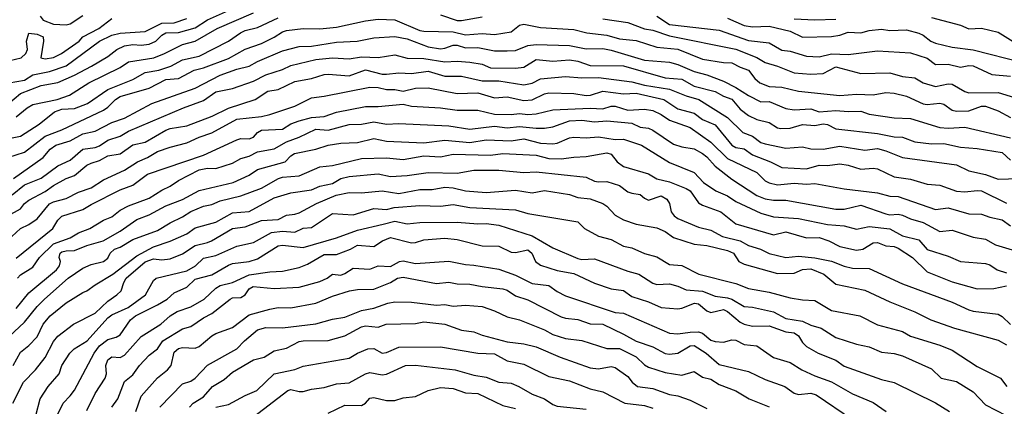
# Model space of a CAD drawing. Header units: metres. Extents: x -46681 to -43747, y -240911 to -237677.
# Tile 636 of 656: x -45464 to -45346, y -238894 to -238848. Entities that reach past the tile are written whole.
import ezdxf

# ---------------------------------------------------------------- set-up
doc = ezdxf.new("R2010")
doc.units = ezdxf.units.M
doc.layers.add('CONTOUR_INDEX', color=1, linetype='Continuous')
doc.layers.add('CONTOUR_INTER', color=3, linetype='Continuous')

msp = doc.modelspace()

# ---------------------------------------------------------------- linework, layer by layer
at = {"layer": 'CONTOUR_INDEX'}
for points, elevation in [([(-45464.6, -238859.61), (-45463.27, -238858.52), (-45462.6, -238858.15), (-45459.67, -238857.52), (-45458.18, -238857.02), (-45455.88, -238855.52), (-45452.1, -238853.69), (-45451.1, -238853.01), (-45448.07, -238852.52), (-45446.77, -238852.02), (-45444.6, -238850.91), (-45443.1, -238850.53), (-45440.44, -238849.02), (-45436.1, -238847.12)], 80), ([(-45387.6, -238847.51), (-45386.1, -238848.52), (-45380.1, -238849.2), (-45376.6, -238850.45), (-45374.1, -238850.73), (-45372.6, -238851.61), (-45371.6, -238851.71), (-45369.6, -238852.31), (-45368.1, -238852.39), (-45366.6, -238852.06), (-45364.6, -238852.11), (-45361.1, -238851.67), (-45357.1, -238851.93), (-45355.1, -238852.56), (-45354.1, -238853.34), (-45352.6, -238853.27), (-45351.1, -238853.67), (-45350.1, -238853.46), (-45349.6, -238853.5), (-45347.34, -238854.52), (-45345.1, -238854.75)], 80), ([(-45465.6, -238871.5), (-45464.1, -238870.67), (-45463.6, -238870.04), (-45463.1, -238869.65), (-45461.1, -238868.61), (-45460.1, -238867.88), (-45458.6, -238867.03), (-45457.6, -238866.66), (-45456.1, -238865.43), (-45455.6, -238865.18), (-45454.6, -238864.85), (-45453.6, -238864.31), (-45452.1, -238864.05), (-45450.6, -238862.97), (-45449.1, -238862.67), (-45446.6, -238861.21), (-45446.1, -238861.02), (-45444.1, -238860.69), (-45441.06, -238859.52), (-45439.1, -238858.59), (-45435.9, -238857.52), (-45434.35, -238856.52), (-45433.1, -238856.35), (-45431.1, -238855.36), (-45429.1, -238855), (-45427.6, -238854.54), (-45427.1, -238854.48), (-45424.6, -238854.68), (-45422.6, -238853.99), (-45420.6, -238854.5), (-45420.1, -238854.51), (-45418.6, -238854.32), (-45417.1, -238854.4), (-45415.1, -238854.14), (-45413.1, -238854.74), (-45411.1, -238854.72), (-45408.6, -238855.29), (-45406.6, -238855.3), (-45403.6, -238855.78), (-45402.6, -238855.56), (-45401.6, -238855.05), (-45398.6, -238854.77), (-45396.6, -238854.95), (-45394.6, -238854.91), (-45390.6, -238855.4), (-45389.1, -238855.81), (-45386.1, -238856.3), (-45384.1, -238857.08), (-45382.54, -238857.52), (-45379.1, -238859.71), (-45377.29, -238861.52), (-45376.1, -238861.95), (-45375.1, -238862.7), (-45374.6, -238862.88), (-45372.1, -238863.38), (-45370.1, -238863.23), (-45369.1, -238863.46), (-45367.6, -238863.52), (-45365.6, -238863.14), (-45362.6, -238863.63), (-45361.1, -238863.43), (-45360.1, -238863.7), (-45358.1, -238864.5), (-45351.6, -238865.38), (-45350.1, -238866.12), (-45348.1, -238866.53), (-45346.6, -238867.1), (-45344.1, -238867.04)], 85), ([(-45465.45, -238886.02), (-45463.6, -238884.29), (-45462.1, -238882.43), (-45461.2, -238881.52), (-45458.36, -238879.02), (-45456.6, -238877.81), (-45455.6, -238877.36), (-45454.1, -238876.99), (-45453.6, -238876.6), (-45453.32, -238876.02), (-45452.77, -238875.52), (-45452.1, -238875.28), (-45450.6, -238874.38), (-45447.6, -238873.28), (-45446.1, -238872.34), (-45444.6, -238871.65), (-45443.6, -238870.98), (-45442.1, -238870.37), (-45441.1, -238870.15), (-45440.1, -238869.72), (-45437.6, -238869.11), (-45435.1, -238868.2), (-45433.06, -238867.02), (-45432.6, -238866.85), (-45430.6, -238866.71), (-45428.1, -238865.61), (-45426.6, -238865.48), (-45423.1, -238864.63), (-45420.1, -238864.55), (-45418.1, -238864.74), (-45415.6, -238864.31), (-45413.6, -238864.44), (-45412.1, -238864.11), (-45407.6, -238864.21), (-45406.1, -238864.02), (-45402.1, -238864.23), (-45400.6, -238864.64), (-45399.1, -238864.68), (-45397.6, -238864.45), (-45396.1, -238864.39), (-45393.6, -238863.96), (-45393.1, -238864.12), (-45392.38, -238865.02), (-45391.6, -238865.59), (-45388.6, -238866.47), (-45387.6, -238867.06), (-45386.1, -238867.43), (-45384.1, -238868.22), (-45383.6, -238868.53), (-45382.6, -238869.94), (-45382.1, -238870.24), (-45379.9, -238871.02), (-45378.1, -238872.49), (-45373.6, -238873.79), (-45372.1, -238873.43), (-45369.6, -238874.16), (-45368.1, -238874.14), (-45366.92, -238874.52), (-45365.6, -238875.22), (-45363.6, -238875.65), (-45362.84, -238875.52), (-45361.6, -238874.76), (-45361.1, -238874.74), (-45360.1, -238875.12), (-45359.1, -238875.22), (-45358.6, -238875.4), (-45356.89, -238876.52), (-45355.1, -238878.24), (-45352.1, -238879.46), (-45349.1, -238880.29), (-45347.1, -238880.24), (-45345.6, -238879.94)], 90), ([(-45456.1, -238894.91), (-45455.1, -238892.85), (-45453.91, -238891.02), (-45453.76, -238890.52), (-45453.82, -238889.52), (-45453.6, -238888.83), (-45453.1, -238888.47), (-45452.1, -238888.53), (-45451.6, -238888.28), (-45449.6, -238886.01), (-45447.21, -238884.52), (-45446.08, -238883.52), (-45445.27, -238883.02), (-45443.6, -238882.46), (-45442.01, -238881.52), (-45440.6, -238880.19), (-45440.1, -238879.88), (-45438.6, -238879.51), (-45436.6, -238878.6), (-45434.1, -238878.24), (-45432.6, -238878.18), (-45430.6, -238877.72), (-45429.6, -238877.33), (-45427.6, -238876.16), (-45426.1, -238876.15), (-45424.42, -238875.52), (-45423.6, -238875.06), (-45421.6, -238875.21), (-45420.58, -238874.52)], 95), ([(-45420.58, -238874.52), (-45419.6, -238874.11), (-45417.1, -238874.75), (-45416.6, -238874.74), (-45415.6, -238874.41), (-45413.1, -238874.21), (-45411.6, -238874.35), (-45408.6, -238875.13), (-45406.6, -238875.18), (-45405.1, -238875.87), (-45404.6, -238875.94), (-45403.1, -238875.6), (-45402.64, -238876.02), (-45402.19, -238877.02), (-45401.6, -238877.45), (-45399.6, -238878.08), (-45397.6, -238878.45), (-45395.1, -238879.62), (-45393.1, -238880.29), (-45391.6, -238880.51), (-45390.6, -238881.23), (-45388.6, -238881.87), (-45387.1, -238882.55), (-45385.1, -238882.7), (-45384.6, -238882.62), (-45383.09, -238882.02), (-45382.6, -238882.11), (-45381.6, -238882.93), (-45381.1, -238883.15), (-45379.6, -238882.76), (-45379.1, -238883), (-45377.6, -238884.29), (-45377.1, -238884.55), (-45376.1, -238884.76), (-45374.1, -238884.75), (-45372.1, -238885.44), (-45371.1, -238885.56), (-45370.6, -238885.95), (-45370.1, -238886.73), (-45369.6, -238887.21), (-45368.21, -238888.02), (-45366.1, -238888.88), (-45365.1, -238889.57), (-45360.6, -238891.18), (-45359.1, -238891.56), (-45354.1, -238893.99), (-45352.44, -238895.02)], 95), ([(-45440.6, -238894.52), (-45439.1, -238894.21), (-45437.1, -238893.11), (-45435.67, -238892.52), (-45433.6, -238890.49), (-45431.1, -238889.97), (-45430.1, -238889.6), (-45424.6, -238888.64), (-45423.58, -238888.02), (-45422.33, -238887.52)], 100), ([(-45422.33, -238887.52), (-45421.6, -238887.47), (-45420.6, -238888.02), (-45420.1, -238887.94), (-45418.6, -238887.32), (-45413.6, -238887.28), (-45409.1, -238888.04), (-45407.1, -238888.12), (-45405.6, -238888.95), (-45403.6, -238889.36), (-45400.6, -238890.82), (-45398.1, -238891.33), (-45395.6, -238892.3), (-45394.1, -238892.65), (-45391.47, -238894.02), (-45389.1, -238894.31), (-45388.1, -238894.64)], 100)]:
    msp.add_lwpolyline(points, dxfattribs=dict(at, elevation=elevation))
at = {"layer": 'CONTOUR_INTER'}
for points, elevation in [([(-45465.6, -238858.11), (-45464.1, -238856.82), (-45461.6, -238855.85), (-45459.6, -238855.48), (-45457.6, -238854.6), (-45455.55, -238853.52), (-45453.6, -238852.37), (-45452.49, -238851.52), (-45451.6, -238851.09), (-45450.6, -238850.91), (-45449.6, -238851), (-45448.6, -238850.89), (-45447.82, -238850.52), (-45447.1, -238849.81), (-45446.6, -238849.51), (-45445.1, -238849.47), (-45443.1, -238848.94), (-45441.6, -238847.98), (-45439.1, -238846.86)], 79), ([(-45461.71, -238847.52), (-45461.35, -238848.02), (-45460.1, -238848.5), (-45458.6, -238848.58), (-45458.1, -238848.45), (-45456.6, -238847.44)], 76), ([(-45413.6, -238847.37), (-45411.6, -238848.03), (-45411.1, -238848.05), (-45408.6, -238847.6)], 81), ([(-45466.05, -238853.02), (-45464.01, -238852.52), (-45463.45, -238852.02), (-45463.23, -238851.52), (-45463.35, -238850.52), (-45463.1, -238849.55), (-45462.1, -238849.67), (-45461.37, -238850.02), (-45461.3, -238850.52), (-45461.64, -238852.52), (-45461.1, -238852.63), (-45460.1, -238852.47), (-45459.16, -238852.02), (-45457.04, -238850.52), (-45456.58, -238850.02), (-45454.68, -238849.02), (-45453.1, -238847.8)], 77), ([(-45465.6, -238864.52), (-45463.6, -238863.86), (-45461.1, -238861.96), (-45459.1, -238861.19), (-45454.1, -238858.81), (-45453.6, -238858.47), (-45452.67, -238857.52), (-45452.1, -238857.17), (-45448.6, -238856.18), (-45446.6, -238855.15), (-45445.1, -238855.01), (-45443.22, -238854.02), (-45442.1, -238853.75), (-45439.1, -238852.61), (-45437.1, -238851.47), (-45435.1, -238850.82), (-45433.6, -238850.06), (-45432.6, -238849.39), (-45432.1, -238849.24), (-45430.1, -238849), (-45428.1, -238849.05), (-45426.1, -238848.85), (-45422.6, -238848.09), (-45421.1, -238847.89), (-45419.1, -238847.97), (-45416.1, -238849.23), (-45415.6, -238849.32), (-45412.1, -238849.41), (-45410.6, -238849.77), (-45408.6, -238849.62), (-45407.1, -238849.74), (-45405.1, -238849.39), (-45404.1, -238848.62), (-45403.6, -238848.49), (-45401.6, -238848.88), (-45397.6, -238849.12), (-45396.01, -238849.52), (-45393.6, -238849.8), (-45392.1, -238850.26), (-45390.1, -238850.46), (-45387.6, -238851.26), (-45385.1, -238851.5), (-45382.1, -238852.68), (-45379.6, -238853.08), (-45378.6, -238853.11), (-45377.6, -238853.67), (-45376.57, -238854.02), (-45375.81, -238855.02), (-45375.23, -238855.52), (-45374.1, -238855.99), (-45372.6, -238856.04), (-45370.6, -238856.55), (-45365.6, -238857.05), (-45363.6, -238856.88), (-45361.6, -238856.99), (-45360.1, -238856.71), (-45359.1, -238856.76), (-45357.6, -238857.12), (-45355.6, -238858.07), (-45355.1, -238858.13), (-45353.6, -238857.99), (-45353.1, -238858.1), (-45352.1, -238858.8), (-45351.6, -238858.93), (-45350.1, -238858.91), (-45348.6, -238858.32), (-45348.1, -238858.32), (-45346.6, -238858.89), (-45345.1, -238859.69)], 82), ([(-45465.46, -238855.52), (-45463.6, -238855.2), (-45462.6, -238854.56), (-45460.6, -238854.17), (-45458.6, -238853.47), (-45454.6, -238850.54), (-45453.1, -238849.81), (-45452.1, -238849.58), (-45449.1, -238849.35), (-45447.1, -238848.37), (-45445.6, -238848.31), (-45444.1, -238847.81)], 78), ([(-45465.1, -238862.16), (-45464.1, -238861.95), (-45461.85, -238860.52), (-45459.99, -238859.02), (-45459.1, -238858.7), (-45457.6, -238858.62), (-45456.05, -238858.02), (-45453.6, -238856.34), (-45450.6, -238855.14), (-45449.1, -238854.31), (-45447.45, -238854.02), (-45446.03, -238853.52), (-45444.6, -238852.75), (-45442.6, -238852.34), (-45439.1, -238850.52), (-45437.65, -238849.52), (-45437.1, -238849.26), (-45435.6, -238848.9), (-45433.1, -238847.74)], 81), ([(-45394.1, -238847.84), (-45391.1, -238848.27), (-45389.1, -238849.04), (-45388.1, -238849.21), (-45386.1, -238849.87), (-45378.1, -238851.47), (-45375.6, -238852.49), (-45374.6, -238853.09), (-45373.1, -238853.51), (-45371.1, -238854.35), (-45369.1, -238854.48), (-45367.6, -238854.4), (-45366.1, -238853.62), (-45363.1, -238854.41), (-45359.6, -238854.33), (-45358.1, -238854.77), (-45356.6, -238854.93), (-45355.6, -238855.54), (-45354.1, -238855.96), (-45352.6, -238855.66), (-45352.1, -238855.7), (-45350.6, -238856.58), (-45350.1, -238856.72), (-45346.6, -238856.69), (-45344.1, -238857.47)], 81), ([(-45379.1, -238847.77), (-45377.1, -238848.66), (-45376.1, -238848.8), (-45374.1, -238848.74), (-45371.6, -238849.34), (-45370.1, -238850.04), (-45366.6, -238849.96), (-45365.6, -238849.81), (-45364.6, -238849.46), (-45363.1, -238849.52), (-45362.1, -238849.25), (-45360.6, -238849.07), (-45359.6, -238849.23), (-45357.6, -238849.18), (-45356.1, -238849.55), (-45355.6, -238849.79), (-45354.68, -238850.52), (-45354.1, -238850.75), (-45352.1, -238851.25), (-45349.6, -238851.55), (-45343.6, -238853.09)], 79), ([(-45371.1, -238847.83), (-45368.6, -238847.96), (-45366.1, -238847.9)], 78), ([(-45354.6, -238847.69), (-45351.1, -238848.61), (-45350.1, -238849.04), (-45348.6, -238848.95), (-45346.6, -238849.46), (-45344.6, -238850.67)], 78), ([(-45464.94, -238867.02), (-45461.35, -238864.52), (-45460.51, -238863.52), (-45459.83, -238863.02), (-45458.1, -238862.52), (-45456.6, -238861.68), (-45455.1, -238861.35), (-45453.1, -238860.32), (-45451.6, -238859.76), (-45448.29, -238858.02), (-45443.1, -238856.17), (-45440.1, -238854.62), (-45438.1, -238853.89), (-45436.6, -238853.54), (-45435.6, -238852.96), (-45432.6, -238851.7), (-45430.6, -238851.16), (-45429.1, -238851.14), (-45426.1, -238850.63), (-45423.64, -238850.52), (-45421.6, -238850.12), (-45419.1, -238849.97), (-45417.6, -238850.25), (-45415.1, -238851.2), (-45413.6, -238851.43), (-45413.1, -238851.38), (-45412.1, -238851.01), (-45411.6, -238851), (-45410.6, -238851.32), (-45409.1, -238851.27), (-45407.1, -238851.67), (-45405.6, -238851.7), (-45404.6, -238851.63), (-45403.1, -238851.04), (-45402.1, -238850.94), (-45398.1, -238851.05), (-45396.1, -238851.45), (-45394.1, -238851.42), (-45393.1, -238851.61), (-45389.1, -238852.79), (-45386.1, -238853.06), (-45385.1, -238853.31), (-45383.1, -238854.19), (-45381.6, -238854.59), (-45379.6, -238855.35), (-45378.1, -238856.08), (-45376.6, -238857.05), (-45375.1, -238857.81), (-45374.1, -238857.77), (-45372.1, -238858.62), (-45371.1, -238858.76), (-45369.1, -238858.64), (-45368.1, -238859), (-45366.1, -238858.84), (-45364.6, -238858.97), (-45363.1, -238858.94), (-45362.1, -238859.28), (-45359.1, -238859.72), (-45357.1, -238859.83), (-45353.6, -238860.89), (-45352.6, -238860.99), (-45350.6, -238860.87), (-45345.1, -238862.15)], 83), ([(-45465.1, -238868.99), (-45463.6, -238867.78), (-45461.6, -238866.99), (-45459.6, -238865.52), (-45458.1, -238864.81), (-45456.61, -238863.52), (-45455.1, -238863.32), (-45454.6, -238863.12), (-45453.6, -238862.43), (-45452.1, -238861.94), (-45451.1, -238861.35), (-45444.51, -238858.52), (-45442.1, -238857.65), (-45440.6, -238856.62), (-45438.6, -238856.23), (-45436.1, -238855.32), (-45434.6, -238854.58), (-45432.6, -238853.95), (-45431.6, -238853.46), (-45428.6, -238852.71), (-45426.6, -238852.53), (-45424.6, -238852.63), (-45423.1, -238852.39), (-45421.1, -238852.49), (-45419.1, -238852.18), (-45417.6, -238852.55), (-45415.6, -238852.6), (-45413.1, -238853.01), (-45411.6, -238852.94), (-45410.1, -238853.06), (-45408.6, -238853.3), (-45407.6, -238853.73), (-45404.6, -238853.78), (-45403.6, -238853.66), (-45402.1, -238852.73), (-45400.1, -238852.92), (-45398.1, -238852.77), (-45397.1, -238852.94), (-45395.6, -238853.44), (-45391.6, -238853.49), (-45386.6, -238854.94), (-45384.6, -238855.11), (-45383.1, -238855.92), (-45380.6, -238856.57), (-45379.6, -238857.15), (-45378.6, -238857.51), (-45377.6, -238858.69), (-45376.6, -238859.46), (-45375.6, -238859.94), (-45374.1, -238860.28), (-45373.1, -238860.93), (-45372.72, -238861.02), (-45371.6, -238860.98), (-45370.1, -238860.55), (-45368.6, -238860.65), (-45367.6, -238860.47), (-45367.1, -238860.56), (-45366.1, -238861.08), (-45361.1, -238861.64), (-45359.1, -238862.03), (-45358.1, -238862.05), (-45356.6, -238862.62), (-45354.6, -238862.88), (-45353.1, -238862.82), (-45351.1, -238863.28), (-45349.1, -238863.41), (-45346.1, -238863.91), (-45345.1, -238864.82)], 84), ([(-45465.13, -238874.02), (-45464.08, -238873.02), (-45463.1, -238872.56), (-45462.1, -238871.87), (-45460.6, -238870.09), (-45460.1, -238869.82), (-45458.6, -238869.45), (-45457.1, -238868.66), (-45455.6, -238868.16), (-45454.1, -238867.19), (-45451.6, -238866.02), (-45450.03, -238865.02), (-45448.8, -238864.52), (-45447.6, -238863.8), (-45446.1, -238863.25), (-45444.1, -238862.74), (-45442.6, -238862.05), (-45441.1, -238861.54), (-45438.1, -238859.91), (-45435.1, -238859.57), (-45434.1, -238859.34), (-45431.1, -238858.35), (-45429.1, -238857.32), (-45427.6, -238857.15), (-45422.1, -238856.07), (-45421.1, -238856.09), (-45420.1, -238856.33), (-45419.1, -238856.34), (-45418.1, -238856.53), (-45416.6, -238856.16), (-45415.1, -238856.12), (-45411.6, -238856.82), (-45409.1, -238856.75), (-45407.1, -238857.34), (-45405.6, -238857.21), (-45403.6, -238857.65), (-45402.6, -238857.57), (-45401.1, -238856.86), (-45400.6, -238856.75), (-45397.6, -238856.81), (-45396.1, -238857.05), (-45395.57, -238857.02), (-45394.1, -238856.53), (-45391.6, -238856.85), (-45390.1, -238856.79), (-45386.78, -238857.52), (-45385.1, -238858.65), (-45383.1, -238859.17), (-45382.1, -238859.92), (-45380.6, -238860.6), (-45378.6, -238863.04), (-45378.1, -238863.3), (-45377.1, -238863.46), (-45376.1, -238864.18), (-45373.96, -238865.02), (-45372.6, -238865.71), (-45369.6, -238865.87), (-45368.1, -238865.42), (-45367.1, -238865.45), (-45365.6, -238865.26), (-45364.6, -238865.42), (-45363.1, -238865.91), (-45361.6, -238865.79), (-45361.1, -238865.86), (-45359.1, -238866.81), (-45357.1, -238867.11), (-45355.1, -238867.73), (-45353.6, -238867.83), (-45351.6, -238868.57), (-45350.6, -238868.65), (-45349.1, -238868.47), (-45348.6, -238868.53), (-45345.6, -238870.01)], 86), ([(-45464.6, -238876.59), (-45460.19, -238873.02), (-45459.58, -238872.02), (-45459.1, -238871.57), (-45456.6, -238870.77), (-45455.6, -238870.15), (-45452.1, -238868.4), (-45450.6, -238867.82), (-45448.82, -238866.52), (-45442.1, -238864.21), (-45438.1, -238862.37), (-45437.6, -238862.21), (-45436.6, -238862.28), (-45436.1, -238862.06), (-45435.59, -238861.52), (-45435.1, -238861.23), (-45432.6, -238861.11), (-45431.6, -238860.47), (-45430.6, -238860.08), (-45429.1, -238859.7), (-45427.6, -238859.56), (-45426.1, -238859.04), (-45422.6, -238858.36), (-45421.1, -238858.39), (-45418.1, -238858.08), (-45417.1, -238858.33), (-45413.6, -238858.52), (-45411.6, -238858.81), (-45409.1, -238858.8), (-45407.1, -238859.28), (-45405.1, -238859.34), (-45404.1, -238859.23), (-45403.1, -238859.35), (-45402.1, -238859.25), (-45400.1, -238858.77), (-45395.6, -238858.59), (-45394.1, -238858.64), (-45393.1, -238858.35), (-45392.6, -238858.35), (-45391.1, -238858.8), (-45389.1, -238858.71), (-45388.1, -238858.86), (-45387.1, -238859.33), (-45386.1, -238860.03), (-45383.6, -238860.9), (-45381.1, -238862.65), (-45379.1, -238864.63), (-45375.6, -238866.32), (-45374.6, -238867.31), (-45374.1, -238867.57), (-45373.1, -238867.78), (-45371.1, -238867.61), (-45369.6, -238867.73), (-45368.6, -238867.62), (-45365.1, -238868.26), (-45361.1, -238868.77), (-45359.6, -238869.14), (-45358.6, -238869.21), (-45354.1, -238870.74), (-45352.6, -238870.56), (-45350.1, -238871.26), (-45348.6, -238871.3), (-45347.6, -238871.69), (-45346.1, -238872), (-45345.1, -238872.7)], 87), ([(-45464.45, -238879.02), (-45464.1, -238878.61), (-45462.6, -238877.7), (-45461.78, -238876.52), (-45460.1, -238874.9), (-45458.1, -238874.15), (-45457.1, -238873.56), (-45455.77, -238873.02), (-45454.1, -238872.02), (-45453.1, -238871.62), (-45452.1, -238870.84), (-45451.1, -238870.33), (-45448.6, -238869.38), (-45447.1, -238868.44), (-45446.1, -238867.97), (-45445.1, -238867.27), (-45442.6, -238865.97), (-45441.6, -238865.78), (-45440.6, -238865.84), (-45438.6, -238865.17), (-45437.6, -238864.63), (-45436.6, -238864.36), (-45435.6, -238863.83), (-45433.6, -238863.46), (-45432.1, -238862.61), (-45430.6, -238862.07), (-45428.6, -238861.1), (-45427.1, -238861.22), (-45424.6, -238860.53), (-45423.1, -238860.5), (-45421.6, -238860.23), (-45420.1, -238860.52), (-45418.6, -238860.42), (-45412.6, -238860.69), (-45410.1, -238861.09), (-45407.1, -238860.76), (-45405.6, -238860.94), (-45404.1, -238860.79), (-45402.1, -238860.99), (-45401.1, -238860.97), (-45400.1, -238860.83), (-45398.1, -238860.11), (-45396.6, -238860), (-45395.1, -238860.23), (-45393.6, -238860.09), (-45390.6, -238860.37), (-45389.6, -238860.87), (-45388.6, -238861), (-45388.1, -238861.21), (-45385.6, -238862.9), (-45384.6, -238863.23), (-45383.1, -238863.48), (-45382.1, -238864.04), (-45381.6, -238864.41), (-45380.6, -238865.53), (-45378.6, -238867.13), (-45375.6, -238869.07), (-45374.6, -238869.46), (-45373.6, -238869.62), (-45372.1, -238869.62), (-45366.1, -238870.7), (-45365.1, -238870.71), (-45363.1, -238870.25), (-45360.1, -238871.29), (-45359.6, -238871.38), (-45358.6, -238871.31), (-45358.1, -238871.43), (-45357.1, -238871.89), (-45355.6, -238872.32), (-45353.6, -238873.4), (-45352.1, -238873.23), (-45349.6, -238874.09), (-45348.1, -238874.31), (-45346.92, -238875.02), (-45344.1, -238875.86)], 88), ([(-45464.6, -238882.66), (-45463.1, -238880.77), (-45459.76, -238878.02), (-45459.4, -238877.52), (-45459.29, -238877.02), (-45459.42, -238876.52), (-45459.32, -238876.02), (-45459.1, -238875.86), (-45458.6, -238875.71), (-45457.6, -238875.7), (-45456.1, -238875.08), (-45454.15, -238874.52), (-45452.1, -238873.34), (-45450.1, -238871.96), (-45448.6, -238871.38), (-45446.6, -238870.31), (-45444.6, -238869.56), (-45442.6, -238868.48), (-45438.54, -238867.52), (-45436.6, -238866.61), (-45435.6, -238865.96), (-45432.26, -238865.02), (-45431.6, -238864.29), (-45431.14, -238864.02), (-45428.6, -238863.5), (-45427.1, -238863.01), (-45425.6, -238862.8), (-45423.6, -238862.7), (-45421.6, -238862.23), (-45420.1, -238862.54), (-45415.6, -238862.75), (-45413.1, -238862.43), (-45410.1, -238862.69), (-45408.1, -238862.4), (-45405.1, -238862.49), (-45403.6, -238862.26), (-45401.6, -238862.77), (-45400.1, -238862.86), (-45399.6, -238862.8), (-45398.1, -238862.16), (-45397.6, -238862.08), (-45396.1, -238862.14), (-45394.6, -238862.02), (-45392.6, -238862.33), (-45391.6, -238862.31), (-45389.44, -238863.02), (-45386.1, -238865.12), (-45383.1, -238866.29), (-45381.98, -238867.52), (-45380.51, -238868.52), (-45379.1, -238869.1), (-45378.1, -238869.78), (-45375.1, -238871.2), (-45373.6, -238871.64), (-45370.6, -238871.82), (-45367.1, -238872.57), (-45365.1, -238872.7), (-45363.6, -238873.11), (-45362.1, -238872.81), (-45359.6, -238873.06), (-45358.1, -238873.91), (-45356.1, -238874.4), (-45355.1, -238875.56), (-45352.6, -238876.35), (-45351.1, -238877.01), (-45348.1, -238877.25), (-45347.6, -238877.39), (-45346.72, -238878.02), (-45345.6, -238878.36)], 89), ([(-45464.95, -238889.52), (-45464.1, -238887.9), (-45463.1, -238887.1), (-45462.1, -238886.06), (-45461.36, -238884.52), (-45460.53, -238883.52), (-45458.6, -238881.96), (-45456.6, -238880.73), (-45456.1, -238880.55), (-45455.1, -238879.79), (-45452.97, -238878.52), (-45450.1, -238876.32), (-45448.1, -238875.23), (-45446.1, -238874.56), (-45444.1, -238873.66), (-45443.1, -238872.95), (-45440.6, -238872.28), (-45438.6, -238871.15), (-45436.6, -238871.01), (-45433.6, -238869.35), (-45431.6, -238868.74), (-45429.1, -238868.39), (-45428.1, -238867.95), (-45426.6, -238867.63), (-45425.6, -238867.02), (-45424.6, -238866.79), (-45421.1, -238866.46), (-45419.6, -238866.78), (-45417.6, -238866.65), (-45415.1, -238866.29), (-45411.6, -238866.38), (-45409.6, -238866.01), (-45406.6, -238866.02), (-45403.6, -238866.32), (-45402.1, -238866.21), (-45396.1, -238866.88), (-45395.1, -238867.34), (-45394.6, -238867.43), (-45393.6, -238867.39), (-45392.1, -238867.87), (-45391.1, -238868.62), (-45390.6, -238868.81), (-45389.6, -238868.94), (-45389.1, -238869.41), (-45388.6, -238869.62), (-45387.1, -238869.12), (-45386.4, -238869.52), (-45386.07, -238870.02), (-45385.87, -238871.02), (-45385.51, -238871.52), (-45385.1, -238871.82), (-45382.6, -238872.89), (-45381.1, -238873.25), (-45379.7, -238874.02), (-45377.6, -238874.52), (-45376.6, -238875.1), (-45375.15, -238875.52), (-45374.1, -238876.06), (-45372.1, -238876.54), (-45370.6, -238876.35), (-45368.6, -238876.55), (-45366.6, -238876.96), (-45365.1, -238877.56), (-45364.1, -238877.81), (-45362.1, -238877.85), (-45358.1, -238879.69), (-45352.1, -238881.88), (-45350.1, -238882.82), (-45349.6, -238882.98), (-45346.6, -238883.33), (-45346.1, -238883.61), (-45345.1, -238884.56)], 91), ([(-45464.99, -238894.02), (-45463.74, -238891.52), (-45462.27, -238890.02), (-45461.1, -238888.55), (-45460.1, -238886.63), (-45459.6, -238885.99), (-45457.71, -238884.52), (-45455.1, -238883.21), (-45453.6, -238881.76), (-45452.51, -238881.02), (-45452, -238880.52), (-45451.68, -238879.52), (-45451.37, -238879.02), (-45449.1, -238877.03), (-45448.1, -238876.68), (-45447.1, -238876.81), (-45446.1, -238876.67), (-45444.6, -238876.09), (-45443.1, -238875.08), (-45441.6, -238874.73), (-45441.13, -238874.52), (-45438.6, -238873.04), (-45437.1, -238872.84), (-45435.1, -238872.07), (-45433.1, -238871.95), (-45432.1, -238871.43), (-45431.1, -238871.33), (-45430.6, -238871.15), (-45428.5, -238870.02), (-45426.16, -238869.02), (-45424.6, -238868.7), (-45423.1, -238868.74), (-45420.6, -238868.51), (-45418.6, -238868.83), (-45416.1, -238868.34), (-45414.6, -238868.35), (-45413.1, -238868.09), (-45412.1, -238868.16), (-45410.6, -238868.5), (-45408.1, -238868.72), (-45404.6, -238868.44), (-45402.6, -238868.75), (-45401.1, -238868.47), (-45398.1, -238868.97), (-45397.1, -238869.3), (-45395.6, -238869.46), (-45394.1, -238870.04), (-45393.6, -238870.37), (-45392.6, -238871.44), (-45391.6, -238872.01), (-45390.1, -238872.52), (-45387.6, -238872.95), (-45386.6, -238873.4), (-45385.6, -238874.11), (-45383.1, -238874.92), (-45381.6, -238875.1), (-45379.1, -238875.68), (-45378.39, -238876.02), (-45377.77, -238877.02), (-45377.1, -238877.33), (-45373.1, -238878.44), (-45371.1, -238878.41), (-45370.1, -238877.98), (-45369.1, -238877.89), (-45367.54, -238878.52), (-45366.1, -238879.72), (-45362.6, -238880.44), (-45359.6, -238881.85), (-45356.6, -238883.04), (-45354.68, -238884.02), (-45351.83, -238885.02), (-45346.6, -238886.46), (-45345.58, -238887.02)], 92), ([(-45462.24, -238895.52), (-45461.72, -238893.52), (-45460.76, -238892.02), (-45459.42, -238890.52), (-45459.1, -238889.49), (-45458.16, -238888.02), (-45457.64, -238887.52), (-45456.08, -238886.52), (-45453.6, -238883.78), (-45453.1, -238883.41), (-45451.13, -238882.52), (-45449.06, -238881.02), (-45448.1, -238879.27), (-45447.79, -238879.02), (-45444.1, -238878.13), (-45443.06, -238877.52), (-45442.1, -238876.62), (-45440.6, -238876.27), (-45438.1, -238875.16), (-45436.1, -238874.74), (-45433.92, -238873.52), (-45432.6, -238873.34), (-45431.1, -238873.46), (-45430.1, -238872.98), (-45429.1, -238872.9), (-45426.6, -238871.24), (-45424.1, -238871.4), (-45421.6, -238870.64), (-45420.1, -238870.74), (-45419.17, -238870.52)], 93), ([(-45419.17, -238870.52), (-45416.1, -238870.26), (-45413.6, -238870.37), (-45412.1, -238870.16), (-45410.1, -238870.53), (-45404.6, -238870.81), (-45403.1, -238871.24), (-45397.1, -238872.25), (-45396.29, -238873.02), (-45394.6, -238873.98), (-45393.1, -238874.37), (-45391.6, -238875.17), (-45390.6, -238875.36), (-45389.1, -238876.06), (-45387.6, -238876.45), (-45386.1, -238877.35), (-45384.6, -238877.49), (-45382.55, -238878.52), (-45378.1, -238879.65), (-45376.6, -238880.23), (-45374.1, -238880.68), (-45371.6, -238881.36), (-45370.1, -238881.61), (-45368.6, -238881.69), (-45366.6, -238882.89), (-45363.22, -238883.52), (-45361.1, -238884.61), (-45358.1, -238885.4), (-45357.1, -238885.98), (-45353.6, -238887.05), (-45352.1, -238887.68), (-45349.1, -238889.64), (-45346.31, -238891.02), (-45345.53, -238892.02)], 93), ([(-45420.49, -238872.52), (-45419.1, -238872.14), (-45417.6, -238872.48), (-45416.1, -238872.3), (-45411.6, -238872.27), (-45409.1, -238872.48), (-45408.1, -238872.44), (-45406.6, -238872.63), (-45402.6, -238873.91), (-45400.1, -238875.38), (-45397.1, -238876.63), (-45396.6, -238876.77), (-45395.1, -238876.68), (-45391.1, -238878.18), (-45389.76, -238878.52), (-45388.1, -238879.61), (-45387.6, -238879.77), (-45386.1, -238879.69), (-45385.1, -238879.96), (-45384.1, -238880.4), (-45382.1, -238880.56), (-45380.6, -238881.19), (-45379.1, -238881.39), (-45378.6, -238881.55), (-45377.1, -238882.42), (-45376.1, -238882.49), (-45373.6, -238883.06), (-45372.1, -238883.86), (-45370.1, -238884.16), (-45369.1, -238884.66), (-45367.85, -238885.02), (-45366.1, -238886.14), (-45363.6, -238886.93), (-45362.1, -238887.25), (-45360.6, -238887.92), (-45359.1, -238888.08), (-45358.1, -238888.35), (-45354.6, -238889.91), (-45353.42, -238891.02), (-45351.6, -238891.43), (-45349.6, -238892.67), (-45348.1, -238894.23), (-45345.61, -238895.52)], 94), ([(-45459.68, -238895.52), (-45458.97, -238894.02), (-45458.1, -238893.16), (-45457.6, -238892.46), (-45455.24, -238888.02), (-45454.6, -238887.14), (-45453.6, -238886.39), (-45452.6, -238886.1), (-45452.1, -238885.8), (-45450.87, -238884.02), (-45450.26, -238883.52), (-45447.6, -238882.22), (-45446.46, -238881.52), (-45445.6, -238880.78), (-45444.1, -238880.09), (-45443.1, -238879.14), (-45441.1, -238878.61), (-45439.1, -238877.43), (-45438.6, -238877.26), (-45436.6, -238877.01), (-45435.6, -238876.69), (-45433.1, -238875.12), (-45432.6, -238875.06), (-45430.1, -238875.32), (-45426.1, -238874.15), (-45423.6, -238873.22), (-45420.49, -238872.52)], 94), ([(-45453.11, -238894.52), (-45452.38, -238893.52), (-45451.6, -238891.44), (-45450.6, -238890.61), (-45449.79, -238889.52), (-45448.6, -238888.27), (-45447.61, -238887.52), (-45446.96, -238886.52), (-45444.6, -238885.09), (-45443.6, -238884.8), (-45442.1, -238883.77), (-45441.1, -238883.26), (-45438.89, -238881.52), (-45438.6, -238881.38), (-45437.6, -238881.34), (-45437.09, -238881.02), (-45436.6, -238880.27), (-45436.13, -238880.02), (-45433.6, -238880.24), (-45430.6, -238880.09), (-45428.1, -238879.4), (-45427.24, -238879.02), (-45426.6, -238878.54), (-45425.6, -238878.63), (-45425.1, -238878.46), (-45424.1, -238877.82), (-45422.1, -238877.91), (-45421.1, -238877.53), (-45419.6, -238877.6), (-45418.53, -238877.02)], 96), ([(-45418.53, -238877.02), (-45418.1, -238876.92), (-45416.6, -238877.23), (-45412.6, -238876.97), (-45410.6, -238877.38), (-45409.6, -238877.43), (-45406.6, -238877.91), (-45404.6, -238878.63), (-45402.6, -238879.63), (-45400.6, -238879.88), (-45399.6, -238880.62), (-45398.6, -238881.14), (-45392.6, -238883.15), (-45391.6, -238883.22), (-45386.1, -238885.62), (-45385.1, -238885.7), (-45383.6, -238885.48), (-45382.6, -238885.47), (-45382.1, -238885.6), (-45381.1, -238886.45), (-45380.6, -238886.61), (-45379.6, -238886.68), (-45378.6, -238886.41), (-45378.1, -238886.44), (-45377.1, -238886.96), (-45375.6, -238887.13), (-45373.6, -238888.54), (-45371.6, -238889.14), (-45370.16, -238890.02), (-45368.6, -238890.76), (-45366.6, -238891.48), (-45364.1, -238892.91), (-45361.6, -238893.94), (-45360.03, -238895.02)], 96), ([(-45450.23, -238895.02), (-45449.6, -238893.19), (-45447.6, -238890.97), (-45446.4, -238890.02), (-45445.98, -238889.52), (-45445.6, -238887.9), (-45445.1, -238887.47), (-45444.6, -238887.33), (-45443.1, -238887.44), (-45442.6, -238887.21), (-45441.1, -238885.95), (-45440.6, -238885.65), (-45438.6, -238884.93), (-45436.6, -238883.43), (-45434.1, -238882.72), (-45433.1, -238882.55), (-45431.6, -238882.58), (-45428.6, -238882.03), (-45426.6, -238881.19), (-45424.53, -238880.52), (-45423.6, -238880.37), (-45421.6, -238880.34), (-45419.6, -238879.52), (-45418.77, -238879.02)], 97), ([(-45418.77, -238879.02), (-45418.1, -238878.87), (-45414.1, -238879.65), (-45412.6, -238879.5), (-45411.6, -238879.67), (-45410.1, -238879.71), (-45408.6, -238880.02), (-45406.1, -238880.3), (-45405.6, -238880.47), (-45404.6, -238881.12), (-45403.1, -238881.6), (-45399.1, -238883.65), (-45398.6, -238883.82), (-45397.1, -238883.96), (-45395.6, -238884.48), (-45394.1, -238884.53), (-45391.6, -238885.72), (-45390.1, -238886.58), (-45388.1, -238887.28), (-45386.6, -238888.08), (-45386.1, -238888.15), (-45385.1, -238888.03), (-45383.6, -238887.13), (-45383.1, -238887.09), (-45381.69, -238888.02), (-45380.1, -238889.4), (-45376.6, -238890.23), (-45374.6, -238891.18), (-45372.21, -238892.02), (-45371.1, -238892.81), (-45370.6, -238892.98), (-45369.1, -238892.83), (-45368.45, -238893.02), (-45364.1, -238896)], 97), ([(-45447.35, -238894.52), (-45444.6, -238891.71), (-45443.6, -238891.38), (-45443.1, -238891.04), (-45441.6, -238889.45), (-45438.1, -238887.52), (-45437.18, -238886.52), (-45435.6, -238885.21), (-45434.6, -238884.92), (-45432.6, -238884.98), (-45428.6, -238884.51), (-45426.6, -238883.93), (-45425.1, -238883.68), (-45423.1, -238882.9), (-45421.6, -238882.63), (-45419.95, -238882.02)], 98), ([(-45419.95, -238882.02), (-45419.1, -238881.86), (-45417.1, -238881.88), (-45414.1, -238882.27), (-45413.1, -238882.17), (-45412.1, -238882.36), (-45410.6, -238882.24), (-45408.6, -238882.4), (-45407.1, -238882.92), (-45405.6, -238883.66), (-45404.1, -238884.03), (-45401.1, -238885.22), (-45400.1, -238885.77), (-45398.6, -238886.24), (-45396.6, -238886.49), (-45393.6, -238887.46), (-45392.1, -238887.48), (-45390.1, -238888.46), (-45389.1, -238889.42), (-45388.6, -238889.71), (-45386.6, -238890.36), (-45384.6, -238890.67), (-45383.1, -238890.24), (-45382.1, -238890.9), (-45381.1, -238891.13), (-45380.1, -238891.77), (-45378.1, -238892.56), (-45376.5, -238893.52), (-45374.1, -238894.48)], 98), ([(-45443.79, -238894.52), (-45443.32, -238894.02), (-45442.1, -238893.28), (-45441, -238892.02), (-45439.6, -238891.18), (-45438.6, -238890.29), (-45436.1, -238888.84), (-45434.79, -238888.52), (-45433.6, -238887.76), (-45432.1, -238887.44), (-45430.6, -238886.62), (-45430.1, -238886.52), (-45427.1, -238886.51), (-45425.1, -238885.95), (-45423.1, -238884.85), (-45422.6, -238884.73), (-45421.1, -238884.91), (-45420.14, -238884.52)], 99), ([(-45420.14, -238884.52), (-45416.6, -238884.44), (-45415.6, -238884.27), (-45413.1, -238884.53), (-45411.1, -238885.25), (-45409.6, -238885.46), (-45408.6, -238885.87), (-45405.6, -238886.65), (-45403.6, -238886.88), (-45402.1, -238887.27), (-45399.23, -238888.52), (-45395.6, -238889.8), (-45394.6, -238889.9), (-45393.1, -238889.62), (-45392.6, -238889.74), (-45391.1, -238890.81), (-45390.57, -238891.52), (-45389.93, -238892.02), (-45388.1, -238892.28), (-45386.1, -238892.99), (-45385.1, -238893.13), (-45383.6, -238893.65), (-45381.6, -238894.67)], 99), ([(-45436.1, -238895.66), (-45431.97, -238892.52), (-45431.6, -238892.38), (-45430.6, -238892.62), (-45430.1, -238892.62), (-45429.1, -238892.34), (-45427.6, -238892.16), (-45426.1, -238891.71), (-45424.6, -238891.59), (-45422.6, -238890.5), (-45422.1, -238890.36), (-45420.6, -238890.62), (-45420.1, -238890.56), (-45417.82, -238889.52)], 101), ([(-45417.82, -238889.52), (-45416.6, -238889.45), (-45411.86, -238890.02), (-45409.6, -238890.65), (-45408.1, -238890.91), (-45406.6, -238891.49), (-45405.1, -238891.62), (-45404.18, -238892.02), (-45402.6, -238892.96), (-45401.1, -238893.5), (-45400.1, -238894.19), (-45399.6, -238894.39), (-45396.1, -238894.75)], 101), ([(-45415.09, -238892.52), (-45413.6, -238892.13), (-45412.1, -238892.27), (-45410.6, -238892.79), (-45409.1, -238892.85), (-45406.1, -238894.33), (-45404.6, -238894.68)], 102), ([(-45427.1, -238895.23), (-45425.1, -238894.26), (-45423.1, -238894.3), (-45422.6, -238894.04), (-45422.1, -238893.44), (-45421.6, -238893.35), (-45420.1, -238893.69), (-45419.1, -238893.7), (-45418.1, -238893.37), (-45416.6, -238893.21), (-45415.09, -238892.52)], 102)]:
    msp.add_lwpolyline(points, dxfattribs=dict(at, elevation=elevation))

doc.saveas('drawing.dxf')
